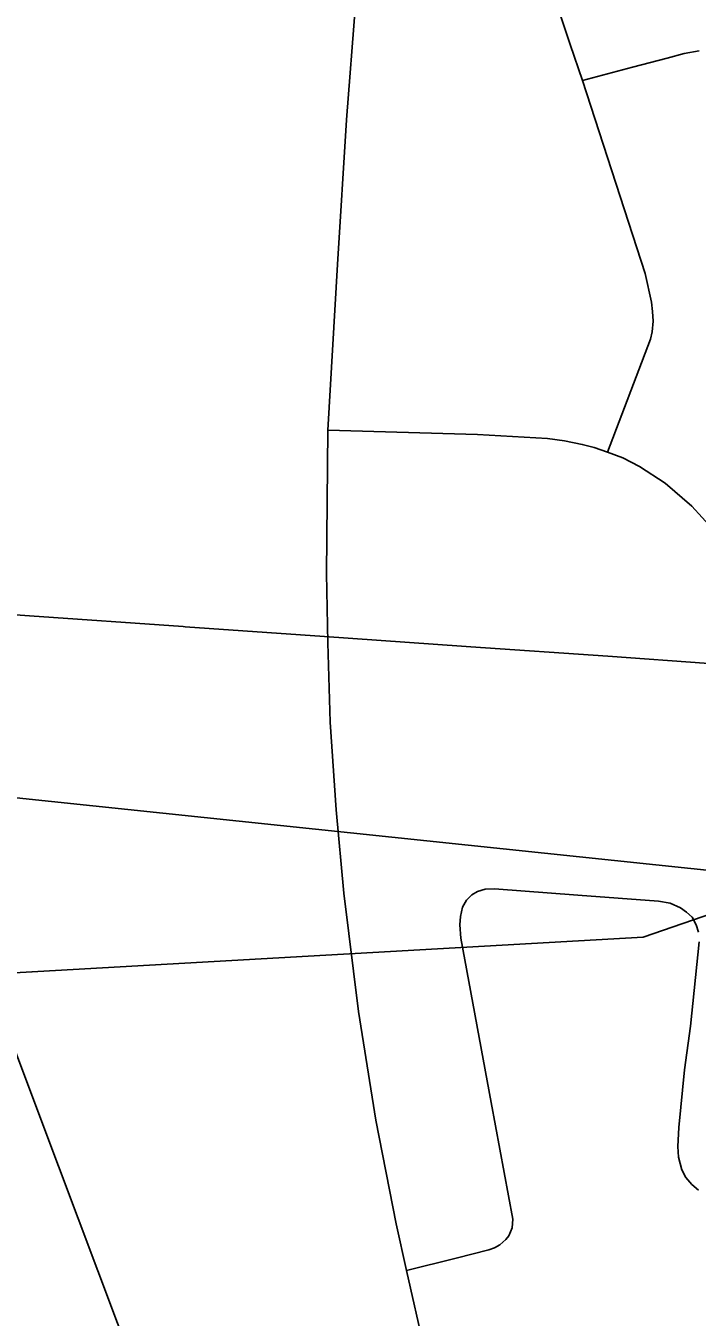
# Model space of a CAD drawing. Extents: x -1.4 to 35.4, y 0 to 22.
# Drawn here: x 27.2984 to 27.3934, y 15.606 to 15.7888 of the extents above; entities that cross this region are included whole.
import ezdxf

# ---------------------------------------------------------------- set-up
doc = ezdxf.new("R2010")
doc.units = 0
for name, color, linetype in [('GM_X_City_Street', 7, 'Continuous'), ('GM_X_County_Road', 7, 'Continuous'), ('GM_X_County_Text', 7, 'Continuous'), ('GM_X_Interchange_Ramps', 7, 'Continuous'), ('GM_X_Section', 7, 'Continuous')]:
    doc.layers.add(name, color=color, linetype=linetype)

msp = doc.modelspace()

# ---------------------------------------------------------------- linework, layer by layer
at = {"layer": 'GM_X_City_Street'}
for points in [[(27.38075, 15.72844), (27.38277, 15.73375), (27.38684, 15.74445), (27.38708, 15.74548), (27.38719, 15.74697), (27.38713, 15.74835), (27.38698, 15.74967), (27.38608, 15.75375), (27.3772, 15.78105), (27.37545, 15.78618), (27.367, 15.81155), (27.3624, 15.82707), (27.35841, 15.84314)], [(27.3772, 15.78105), (27.3843, 15.78294), (27.3892, 15.78425), (27.39157, 15.78491), (27.39369, 15.78525)], [(27.35232, 15.61254), (27.35935, 15.61431), (27.36395, 15.61547), (27.36473, 15.61578), (27.36551, 15.61621), (27.36636, 15.61695), (27.36677, 15.61748), (27.36724, 15.61859), (27.36733, 15.61982), (27.36426, 15.63634), (27.35999, 15.6596), (27.35983, 15.66149), (27.35993, 15.66268), (27.36023, 15.66403), (27.36078, 15.66502), (27.36155, 15.66574), (27.36237, 15.66623), (27.36342, 15.66656), (27.36475, 15.66662), (27.37654, 15.66572), (27.38798, 15.66485), (27.3896, 15.66456), (27.39106, 15.6639), (27.39194, 15.66331), (27.3927, 15.66259), (27.39327, 15.66152), (27.39363, 15.66045)], [(27.39371, 15.65912), (27.39247, 15.64716), (27.39165, 15.641), (27.39084, 15.63282), (27.3907, 15.63011), (27.39078, 15.62863), (27.39125, 15.62684), (27.39184, 15.62575), (27.39268, 15.62474), (27.39363, 15.62394)]]:
    msp.add_lwpolyline(points, dxfattribs=at)
at = {"layer": 'GM_X_County_Road'}
for points in [[(27.34115, 15.73154), (27.34255, 15.755), (27.34383, 15.77551), (27.34507, 15.79183)], [(27.35232, 15.61254), (27.35082, 15.61916), (27.34796, 15.63386), (27.3455, 15.64926), (27.34345, 15.66597), (27.34233, 15.67777), (27.34152, 15.69022), (27.34118, 15.70146), (27.34099, 15.71124), (27.34115, 15.73154)], [(27.34115, 15.73154), (27.36234, 15.73093), (27.37227, 15.73038), (27.37465, 15.73004), (27.37717, 15.72953), (27.37887, 15.72912), (27.38075, 15.72844)], [(27.38075, 15.72844), (27.38292, 15.72765), (27.38527, 15.72642), (27.3889, 15.72403), (27.39267, 15.72078), (27.3956, 15.71757)], [(27.36315, 15.56574), (27.36185, 15.57144), (27.36007, 15.5791), (27.35482, 15.60154), (27.35232, 15.61254)]]:
    msp.add_lwpolyline(points, dxfattribs=at)
at = {"layer": 'GM_X_County_Text'}
for points in [[(26.09418, 15.5213), (26.45501, 15.55992), (26.57251, 15.58), (26.67983, 15.60331), (26.75483, 15.62043), (26.8132, 15.67809), (26.85545, 15.73955), (26.88167, 15.73677), (26.91577, 15.73316), (26.94592, 15.72996), (26.96388, 15.72871), (26.9789, 15.72766), (26.9655, 15.70579), (26.96146, 15.66129), (27.18417, 15.63803), (27.19371, 15.63399), (27.19735, 15.6356), (27.21278, 15.64996), (27.38578, 15.65977), (27.43218, 15.67574)], [(27.39507, 15.69852), (27.38078, 15.69953), (27.36142, 15.70088), (27.36075, 15.70093), (27.36008, 15.70098), (27.34072, 15.70233), (27.32098, 15.70372), (27.3207, 15.70374), (27.29897, 15.70526), (27.28917, 15.70595)]]:
    msp.add_lwpolyline(points, dxfattribs=at)
at = {"layer": 'GM_X_Interchange_Ramps'}
msp.add_lwpolyline([(27.32252, 15.57546), (27.30028, 15.63475), (27.28674, 15.67081), (27.27984, 15.68746), (27.27382, 15.70042), (27.26747, 15.71253), (27.26118, 15.72325), (27.25588, 15.73169), (27.2485, 15.7421), (27.24717, 15.74326), (27.24583, 15.74406), (27.24419, 15.74463)], dxfattribs=at)
at = {"layer": 'GM_X_Section'}
for points in [[(27.67732, 16.65174), (27.5793, 15.64992), (26.56663, 15.75608), (26.54696, 15.75756), (26.64566, 16.75445)], [(27.5793, 15.64992), (27.48098, 14.67461), (26.47381, 14.7481), (26.56663, 15.75608)]]:
    msp.add_lwpolyline(points, close=True, dxfattribs=at)

doc.saveas('drawing.dxf')
